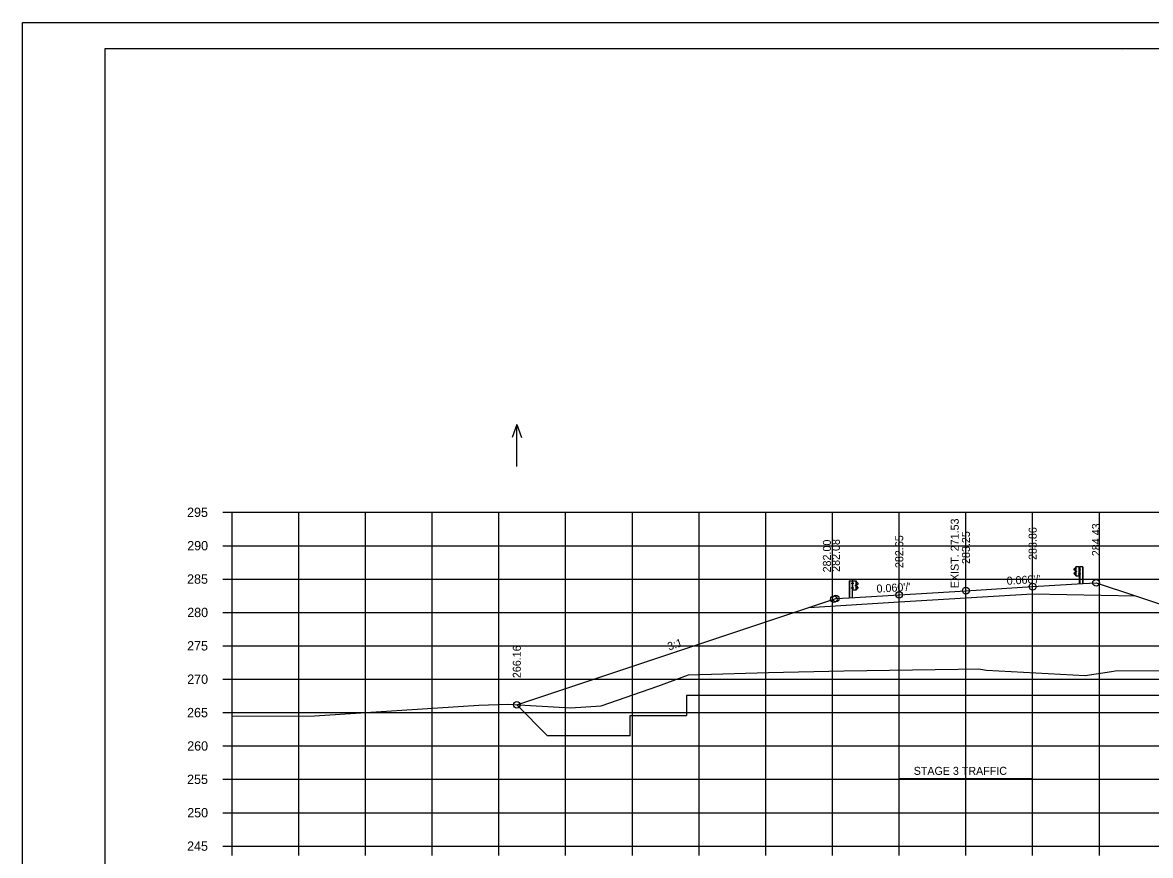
# Model space of a CAD drawing. Extents: x 4667 to 1632277, y -2100 to 724501.
# Drawn here: x 5635.8 to 5804.8, y -168.5 to -43.7 of the extents above; entities that cross this region are included whole.
import ezdxf

# ---------------------------------------------------------------- set-up
doc = ezdxf.new("R2010")
doc.units = 0
for name, color, linetype in [('R_Alt Surface', 7, 'Continuous'), ('R_Axis', 7, 'Continuous'), ('R_Axis Annot', 7, 'Continuous'), ('R_Border', 7, 'Continuous'), ('R_Draft', 7, 'Continuous'), ('R_Exist Surface', 7, 'Continuous'), ('R_Fin Surface', 7, 'Continuous'), ('R_Fin Surface Annot', 7, 'Continuous'), ('R_Grid', 7, 'Continuous'), ('R_No Plot', 7, 'Continuous'), ('R_ROW', 7, 'Continuous'), ('R_Temp Easement', 7, 'Continuous'), ('R_Water Annot', 7, 'Continuous')]:
    doc.layers.add(name, color=color, linetype=linetype)

msp = doc.modelspace()

# ---------------------------------------------------------------- linework, layer by layer
at = {"layer": 'R_Alt Surface'}
msp.add_lwpolyline([(5753.63, -131.33), (5767.18, -130.51), (5777.18, -129.91), (5787.18, -129.3), (5802.58, -129.61)], dxfattribs=at)
at = {"layer": 'R_Axis'}
for p, q in [((5665.78, -117.08), (5667.18, -117.08)), ((5667.18, -167.08), (5667.18, -117.08)), ((5665.78, -122.08), (5667.18, -122.08)), ((5665.78, -127.08), (5667.18, -127.08)), ((5665.78, -132.08), (5667.18, -132.08)), ((5665.78, -137.08), (5667.18, -137.08)), ((5665.78, -142.08), (5667.18, -142.08)), ((5665.78, -147.08), (5667.18, -147.08)), ((5665.78, -152.08), (5667.18, -152.08)), ((5665.78, -157.08), (5667.18, -157.08)), ((5665.78, -162.08), (5667.18, -162.08)), ((5665.78, -167.08), (5667.18, -167.08)), ((5667.18, -167.08), (5947.18, -167.08)), ((5667.18, -168.48), (5667.18, -167.08)), ((5677.18, -168.48), (5677.18, -167.08)), ((5687.18, -168.48), (5687.18, -167.08)), ((5697.18, -168.48), (5697.18, -167.08)), ((5707.18, -168.48), (5707.18, -167.08)), ((5717.18, -168.48), (5717.18, -167.08)), ((5727.18, -168.48), (5727.18, -167.08)), ((5737.18, -168.48), (5737.18, -167.08)), ((5747.18, -168.48), (5747.18, -167.08)), ((5757.18, -168.48), (5757.18, -167.08)), ((5767.18, -168.48), (5767.18, -167.08)), ((5777.18, -168.48), (5777.18, -167.08)), ((5787.18, -168.48), (5787.18, -167.08)), ((5797.18, -168.48), (5797.18, -167.08))]:
    msp.add_line(p, q, dxfattribs=at)
at = {"layer": 'R_Border'}
for p, q in [((5648.18, -47.62), (5964.36, -47.62)), ((5648.18, -253.08), (5648.18, -47.62)), ((5800.7, -47.88), (5800.7, -47.88)), ((5800.7, -47.88), (5800.7, -47.88))]:
    msp.add_line(p, q, dxfattribs=at)
at = {"layer": 'R_Draft'}
for p, q in [((5793.51, -126.42), (5793.38, -126.31)), ((5793.39, -125.57), (5793.52, -125.47)), ((5793.56, -125.82), (5793.39, -125.72)), ((5793.4, -125.59), (5793.53, -125.48)), ((5793.57, -125.8), (5793.4, -125.69)), ((5793.52, -126.4), (5793.4, -126.29)), ((5793.41, -126.15), (5793.57, -126.05)), ((5793.42, -126.17), (5793.58, -126.07)), ((5793.62, -126.48), (5793.51, -126.42)), ((5793.52, -125.47), (5793.63, -125.41)), ((5793.63, -126.46), (5793.52, -126.4)), ((5793.53, -125.48), (5793.62, -125.43)), ((5793.6, -126), (5793.6, -125.87)), ((5793.62, -126), (5793.62, -125.87)), ((5793.66, -126.62), (5793.66, -125.26)), ((5793.67, -126), (5793.67, -125.88)), ((5793.67, -125.88), (5793.72, -125.88)), ((5793.67, -125.91), (5793.72, -125.91)), ((5793.67, -125.97), (5793.72, -125.97)), ((5793.67, -125.97), (5793.72, -125.97)), ((5793.67, -126), (5793.72, -126)), ((5793.73, -125.99), (5793.73, -125.89)), ((5794.15, -125.56), (5794.1, -125.56)), ((5794.1, -125.56), (5794.1, -125.68)), ((5794.1, -125.62), (5794.16, -125.62)), ((5794.15, -125.68), (5794.1, -125.68)), ((5794.1, -126.37), (5794.1, -126.24)), ((5794.1, -126.24), (5794.15, -126.24)), ((5794.1, -126.31), (5794.16, -126.31)), ((5794.1, -126.37), (5794.15, -126.37)), ((5794.16, -125.25), (5794.17, -125.25)), ((5794.16, -125.25), (5794.23, -125.25)), ((5794.16, -126.62), (5794.19, -126.62)), ((5794.19, -127.77), (5794.19, -125.25)), ((5794.23, -125.68), (5794.23, -125.55)), ((5794.23, -125.55), (5794.28, -125.55)), ((5794.23, -125.58), (5794.28, -125.58)), ((5794.23, -125.65), (5794.27, -125.65)), ((5794.23, -125.65), (5794.28, -125.65)), ((5794.23, -125.68), (5794.28, -125.68)), ((5794.24, -126.37), (5794.24, -126.24)), ((5794.24, -126.24), (5794.29, -126.24)), ((5794.24, -126.27), (5794.29, -126.27)), ((5794.24, -126.34), (5794.28, -126.34)), ((5794.24, -126.34), (5794.29, -126.34)), ((5794.24, -126.37), (5794.29, -126.37)), ((5794.28, -125.66), (5794.28, -125.57)), ((5794.29, -126.35), (5794.29, -126.26)), ((5794.65, -125.25), (5794.65, -127.77)), ((5794.68, -125.25), (5794.68, -127.77)), ((5759.68, -127.37), (5759.68, -129.88)), ((5759.71, -127.37), (5759.71, -129.88)), ((5760.07, -128.47), (5760.07, -128.37)), ((5760.08, -127.78), (5760.08, -127.68)), ((5760.13, -128.36), (5760.08, -128.36)), ((5760.13, -128.39), (5760.08, -128.39)), ((5760.13, -128.45), (5760.08, -128.45)), ((5760.13, -128.48), (5760.08, -128.48)), ((5760.14, -127.67), (5760.09, -127.67)), ((5760.14, -127.7), (5760.09, -127.7)), ((5760.14, -127.76), (5760.09, -127.76)), ((5760.14, -127.79), (5760.09, -127.79)), ((5760.13, -128.45), (5760.09, -128.45)), ((5760.14, -127.76), (5760.1, -127.76)), ((5760.13, -128.48), (5760.13, -128.36)), ((5760.21, -127.36), (5760.14, -127.37)), ((5760.14, -127.79), (5760.14, -127.67)), ((5760.18, -129.88), (5760.18, -127.36)), ((5760.21, -127.36), (5760.2, -127.36)), ((5760.26, -127.73), (5760.21, -127.73)), ((5760.26, -128.42), (5760.21, -128.42)), ((5760.22, -127.67), (5760.27, -127.67)), ((5760.22, -127.8), (5760.27, -127.8)), ((5760.27, -128.36), (5760.22, -128.36)), ((5760.27, -128.48), (5760.22, -128.48)), ((5760.27, -127.67), (5760.27, -127.8)), ((5760.27, -128.48), (5760.27, -128.36)), ((5760.64, -128.1), (5760.64, -128)), ((5760.7, -127.99), (5760.65, -127.99)), ((5760.7, -128.02), (5760.65, -128.02)), ((5760.7, -128.08), (5760.65, -128.08)), ((5760.7, -128.08), (5760.65, -128.08)), ((5760.7, -128.11), (5760.65, -128.11)), ((5760.7, -128.11), (5760.7, -127.99)), ((5760.71, -128.73), (5760.71, -127.37)), ((5760.85, -127.58), (5760.74, -127.52)), ((5760.84, -127.6), (5760.75, -127.55)), ((5760.75, -128.11), (5760.75, -127.98)), ((5760.77, -128.11), (5760.77, -127.98)), ((5760.79, -127.91), (5760.97, -127.81)), ((5760.94, -128.28), (5760.79, -128.19)), ((5760.96, -128.26), (5760.8, -128.17)), ((5760.81, -127.93), (5760.98, -127.83)), ((5760.97, -127.7), (5760.84, -127.6)), ((5760.84, -128.51), (5760.97, -128.41)), ((5760.98, -127.68), (5760.85, -127.58)), ((5760.86, -128.53), (5760.98, -128.42)), ((5760.21, -128.73), (5760.17, -128.73)), ((5760.74, -128.57), (5760.84, -128.51)), ((5760.74, -128.59), (5760.86, -128.53))]:
    msp.add_line(p, q, dxfattribs=at)
for points in [[(5793.63, -125.25), (5793.64, -126.62), (5794.16, -126.62), (5794.16, -125.25)], [(5793.67, -125.86), (5793.67, -126.02), (5793.66, -126.02), (5793.66, -125.86)], [(5793.73, -125.91), (5793.73, -125.97), (5793.76, -125.97), (5793.76, -125.91)], [(5794.1, -125.56), (5794.1, -125.68), (5794.16, -125.68), (5794.16, -125.56)], [(5794.1, -126.24), (5794.1, -126.37), (5794.16, -126.37), (5794.16, -126.24)], [(5794.23, -125.53), (5794.23, -125.7), (5794.22, -125.7), (5794.22, -125.53)], [(5794.24, -126.22), (5794.24, -126.39), (5794.23, -126.39), (5794.23, -126.22)], [(5794.29, -125.59), (5794.29, -125.65), (5794.31, -125.65), (5794.31, -125.59)], [(5794.3, -126.27), (5794.3, -126.34), (5794.32, -126.34), (5794.32, -126.27)], [(5760.07, -128.39), (5760.07, -128.45), (5760.05, -128.45), (5760.05, -128.39)], [(5760.08, -127.7), (5760.08, -127.76), (5760.06, -127.76), (5760.06, -127.7)], [(5760.13, -128.34), (5760.13, -128.5), (5760.14, -128.5), (5760.14, -128.34)], [(5760.14, -127.65), (5760.14, -127.81), (5760.15, -127.81), (5760.15, -127.65)], [(5760.73, -127.36), (5760.73, -128.73), (5760.21, -128.73), (5760.21, -127.36)], [(5760.26, -127.67), (5760.26, -127.8), (5760.21, -127.8), (5760.21, -127.67)], [(5760.26, -128.36), (5760.26, -128.48), (5760.21, -128.48), (5760.21, -128.36)], [(5760.64, -128.02), (5760.64, -128.08), (5760.61, -128.08), (5760.61, -128.02)], [(5760.69, -127.97), (5760.69, -128.14), (5760.7, -128.14), (5760.7, -127.97)]]:
    msp.add_lwpolyline(points, close=True, dxfattribs=at)
for points in [[(5794.68, -125.25), (5794.23, -125.25), (5794.23, -127.77)], [(5759.68, -127.37), (5760.14, -127.37), (5760.14, -129.88)]]:
    msp.add_lwpolyline(points, dxfattribs=at)
for centre, radius, start, end in [((5793.43, -125.64), 0.0856, 122.0217, 240.7501), ((5793.47, -126.25), 0.109, 120.88, 214.7816), ((5793.43, -125.64), 0.062, 122.0217, 240.7501), ((5793.47, -126.25), 0.0854, 120.88, 214.7816), ((5793.53, -125.88), 0.0622, 4.9556, 61.894), ((5793.6, -125.94), 0.0453, 93.9303, 257.0446), ((5793.53, -125.88), 0.0865, 4.9556, 61.894), ((5793.55, -126.01), 0.0462, 293.1464, 8.2196), ((5793.55, -126.01), 0.0703, 293.1464, 8.2196), ((5793.71, -125.89), 0.022, 317.7756, 45.4255), ((5793.64, -125.94), 0.0922, 339.7423, 20.2577), ((5793.7, -125.99), 0.025, 323.3766, 39.0666), ((5794.26, -125.57), 0.022, 317.7756, 45.4255), ((5794.19, -125.62), 0.0922, 339.7423, 20.2577), ((5794.26, -125.66), 0.025, 323.3766, 39.0666), ((5794.27, -126.26), 0.022, 317.7756, 45.4255), ((5794.2, -126.31), 0.0922, 339.7423, 20.2577), ((5794.27, -126.35), 0.025, 323.3766, 39.0666), ((5760.1, -128.37), 0.022, 134.5745, 222.2244), ((5760.17, -128.42), 0.0922, 159.7423, 200.2577), ((5760.1, -128.47), 0.025, 140.9334, 216.6234), ((5760.11, -127.68), 0.022, 134.5745, 222.2244), ((5760.18, -127.73), 0.0922, 159.7423, 200.2577), ((5760.11, -127.78), 0.025, 140.9334, 216.6234), ((5760.66, -128), 0.022, 134.5745, 222.2244), ((5760.73, -128.05), 0.0922, 159.7423, 200.2577), ((5760.67, -128.1), 0.025, 140.9334, 216.6234), ((5760.84, -127.99), 0.0865, 118.106, 175.0444), ((5760.82, -128.12), 0.0703, 171.7804, 246.8536), ((5760.84, -127.99), 0.0622, 118.106, 175.0444), ((5760.77, -128.06), 0.0453, 282.9554, 86.0697), ((5760.82, -128.12), 0.0462, 171.7804, 246.8536), ((5760.9, -128.36), 0.0854, 325.2184, 59.12), ((5760.9, -128.36), 0.109, 325.2184, 59.12), ((5760.94, -127.75), 0.062, 299.2499, 57.9783), ((5760.94, -127.75), 0.0856, 299.2499, 57.9783)]:
    msp.add_arc(centre, radius, start, end, dxfattribs=at)
at = {"layer": 'R_Exist Surface'}
msp.add_lwpolyline([(5667.18, -147.6), (5679.54, -147.56), (5704.16, -145.96), (5708.52, -145.84), (5717.89, -146.38), (5722.5, -146.06), (5731.02, -143.1), (5735.6, -141.43), (5747.61, -141.1), (5758.9, -140.82), (5776.02, -140.56), (5779.04, -140.53), (5780.28, -140.72), (5795.06, -141.54), (5798.99, -140.91), (5799.56, -140.84), (5815.2, -140.74)], dxfattribs=at)
at = {"layer": 'R_Fin Surface'}
msp.add_lwpolyline([(5709.86, -145.92), (5753.63, -131.33), (5757.39, -130.08), (5757.68, -130), (5759.68, -129.88), (5767.18, -129.43), (5777.18, -128.82), (5787.18, -128.22), (5794.68, -127.77), (5796.68, -127.65), (5802.58, -129.61), (5845.69, -143.98), (5863.53, -138.04)], dxfattribs=at)
at = {"layer": 'R_Grid'}
for p, q in [((5667.18, -117.08), (5947.18, -117.08)), ((5667.18, -167.08), (5667.18, -117.08)), ((5677.18, -167.08), (5677.18, -117.08)), ((5687.18, -167.08), (5687.18, -117.08)), ((5697.18, -167.08), (5697.18, -117.08)), ((5707.18, -167.08), (5707.18, -117.08)), ((5717.18, -167.08), (5717.18, -117.08)), ((5727.18, -167.08), (5727.18, -117.08)), ((5737.18, -167.08), (5737.18, -117.08)), ((5747.18, -167.08), (5747.18, -117.08)), ((5757.18, -167.08), (5757.18, -117.08)), ((5767.18, -167.08), (5767.18, -117.08)), ((5777.18, -167.08), (5777.18, -117.08)), ((5787.18, -167.08), (5787.18, -117.08)), ((5797.18, -167.08), (5797.18, -117.08)), ((5667.18, -122.08), (5947.18, -122.08)), ((5667.18, -127.08), (5947.18, -127.08)), ((5667.18, -132.08), (5947.18, -132.08)), ((5667.18, -137.08), (5947.18, -137.08)), ((5667.18, -142.08), (5947.18, -142.08)), ((5667.18, -147.08), (5947.18, -147.08)), ((5667.18, -152.08), (5947.18, -152.08)), ((5667.18, -157.08), (5947.18, -157.08)), ((5667.18, -162.08), (5947.18, -162.08)), ((5667.18, -167.08), (5947.18, -167.08))]:
    msp.add_line(p, q, dxfattribs=at)
at = {"layer": 'R_No Plot'}
msp.add_line((5635.78, -43.72), (5969.12, -43.72), dxfattribs=at)
for points in [[(5635.78, -43.72), (5969.12, -43.72), (5969.12, -257.06), (5635.78, -257.06)], [(5882.1, -47.62), (5901.72, -47.62), (5901.72, -57.5), (5917.84, -57.5), (5941.04, -57.5), (5941.04, -81.83), (5964.36, -81.83), (5964.36, -253.08), (5648.18, -253.08), (5648.18, -47.62)]]:
    msp.add_lwpolyline(points, close=True, dxfattribs=at)
for centre in [(5777.18, -128.82), (5787.18, -128.22), (5796.68, -127.65), (5796.68, -127.65), (5757.39, -130.08), (5757.68, -130), (5767.18, -129.43), (5709.86, -145.92)]:
    msp.add_circle(centre, 0.5, dxfattribs=at)
at = {"layer": 'R_ROW'}
for p, q in [((5825.92, -144.54), (5735.3, -144.54)), ((5735.3, -144.54), (5735.3, -147.54)), ((5709.86, -145.92), (5714.48, -150.54)), ((5726.86, -150.54), (5726.86, -147.54)), ((5726.86, -147.54), (5735.3, -147.54)), ((5726.86, -150.54), (5714.48, -150.54))]:
    msp.add_line(p, q, dxfattribs=at)
at = {"layer": 'R_Temp Easement'}
for p, q in [((5767.18, -159.02), (5767.18, -155.02)), ((5787.18, -159.02), (5787.18, -155.02)), ((5787.18, -157.02), (5767.18, -157.02))]:
    msp.add_line(p, q, dxfattribs=at)
at = {"layer": 'R_Water Annot'}
for p, q in [((5709.86, -103.94), (5709.16, -105.86)), ((5709.86, -110.22), (5709.86, -103.94)), ((5709.86, -103.94), (5710.56, -105.86))]:
    msp.add_line(p, q, dxfattribs=at)

# ---------------------------------------------------------------- texts
at = {"layer": 'R_Axis Annot'}
for s, p in [('295', (5660.44, -117.78)), ('290', (5660.46, -122.78)), ('285', (5660.44, -127.78)), ('280', (5660.46, -132.78)), ('275', (5660.44, -137.78)), ('270', (5660.46, -142.78)), ('265', (5660.44, -147.78)), ('260', (5660.46, -152.78)), ('255', (5660.44, -157.78)), ('250', (5660.46, -162.78)), ('245', (5660.44, -167.78))]:
    msp.add_text(s, height=1.4, dxfattribs=at).set_placement(p)
at = {"layer": 'R_Fin Surface Annot'}
for s, rotation, p in [('283.25', 90, (5777.78, -124.82)), ('283.86', 90, (5787.78, -124.22)), ('284.43', 90, (5797.28, -123.65)), ('282.00', 90, (5756.94, -126.08)), ('282.08', 90, (5758.28, -126)), ('282.65', 90, (5767.78, -125.43)), ("0.060'/'", 3.4534, (5783.32, -127.95)), ("0.060'/'", 3.4534, (5763.82, -129.13)), ('3:1', 18.4349, (5732.68, -137.79)), ('266.16', 90, (5710.46, -141.92))]:
    msp.add_text(s, height=1.2, rotation=rotation, dxfattribs=at).set_placement(p)
at = {"layer": 'R_Temp Easement'}
msp.add_text('EXIST. 271.53', height=1.2, rotation=90, dxfattribs=at).set_placement((5776.1, -128.45))
msp.add_text('STAGE 3 TRAFFIC', height=1.1985, dxfattribs=at).set_placement((5769.35, -156.41))

doc.saveas('drawing.dxf')
